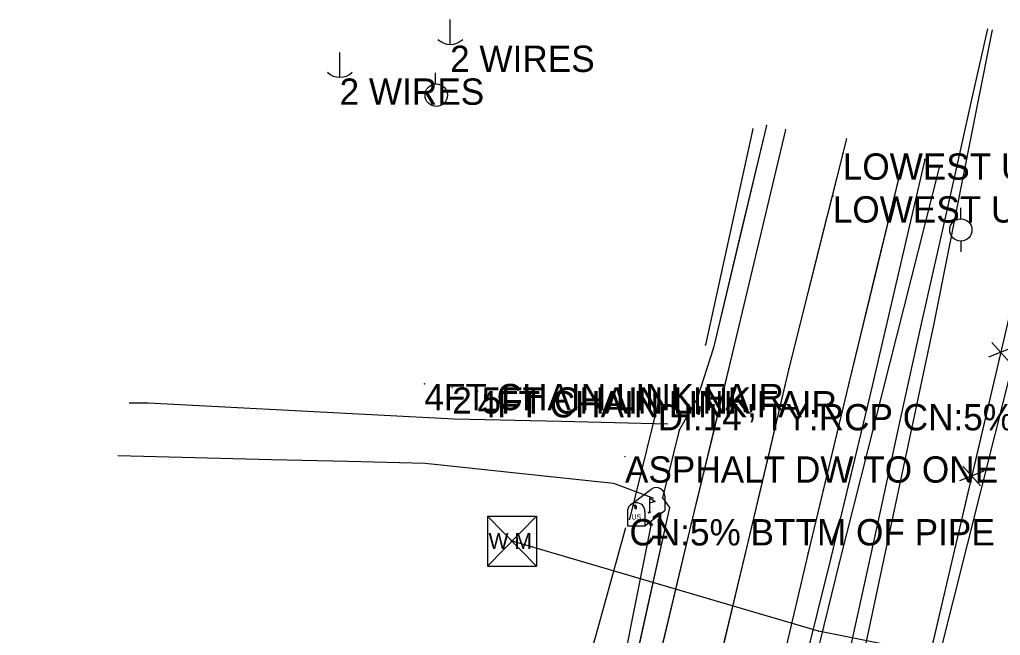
# Model space of a CAD drawing. Extents: x -99999 to 591807, y -99999 to 347168.
# Drawn here: x 591133.6 to 591320.1, y 322932 to 323049 of the extents above; entities that cross this region are included whole.
import ezdxf

# ---------------------------------------------------------------- set-up
doc = ezdxf.new("R2010")
doc.units = 0
for name, color, linetype in [('S_BREAKLINE', 7, 'Continuous'), ('S_DITCHLINE', 7, 'Continuous'), ('S_DRG_PT_SYM', 7, 'Continuous'), ('S_DRIVEWAY', 7, 'Continuous'), ('S_EDGE_PAVEMENT', 7, 'Continuous'), ('S_ELECTRIC_UTILITIES_ANNOT', 7, 'Continuous'), ('S_FENCE', 7, 'Continuous'), ('S_FENCE_ANNOT', 7, 'Continuous'), ('S_GATE_ANNOT', 7, 'Continuous'), ('S_GRD_PT_SYM', 7, 'Continuous'), ('S_MAILBOX', 7, 'Continuous'), ('S_MAILBOX_ANNOT', 7, 'Continuous'), ('S_MSC_PT_SYM', 7, 'Continuous'), ('S_PAVEMENT_CROWN', 7, 'Continuous'), ('S_RDW_PT_SYM', 7, 'Continuous'), ('S_SHOULDER', 7, 'Continuous'), ('S_SIDE_DRAIN', 7, 'Continuous'), ('S_SIDE_DRAIN_ANNOT', 7, 'Continuous'), ('S_SURVEY_TEXT_ANNOT', 7, 'Continuous'), ('S_TELEPHONE_UTILITIES', 7, 'Continuous'), ('S_UTILITY_POLE', 7, 'Continuous'), ('S_UTILITY_POLE_ANNOT', 7, 'Continuous'), ('S_UTL_PT_SYM', 7, 'Continuous'), ('S_WATER_UTILITIES', 7, 'Continuous')]:
    doc.layers.add(name, color=color, linetype=linetype)

msp = doc.modelspace()

# ---------------------------------------------------------------- linework, layer by layer
at = {"layer": 'S_BREAKLINE'}
for points in [[(591273.07, 323028.25), (591264.07, 322987.19)], [(591308.54, 323021.11), (591289.45, 322945.73), (591279.27, 322904.08), (591268.09, 322857.48), (591257.54, 322814.95), (591246.21, 322768.37), (591235.71, 322726.21), (591225.87, 322684.24), (591215.52, 322641.22), (591203.74, 322595.1), (591194.01, 322554.23), (591183.42, 322508.74), (591180.76, 322493.52)], [(591253.69, 322952.84), (591245.56, 322912.25), (591235.11, 322867.42), (591224.1, 322820.63), (591213.51, 322776.72), (591202.58, 322734.7), (591191.88, 322692.03), (591181.6, 322648.84), (591170.45, 322603.81), (591165.94, 322588.67)]]:
    msp.add_lwpolyline(points, dxfattribs=at)
at = {"layer": 'S_DITCHLINE'}
for points in [[(591317.69, 323047.25), (591314.54, 323033.23), (591311.38, 323019.22), (591308.22, 323005.2), (591305.06, 322991.18), (591301.09, 322973.05), (591297.12, 322954.91), (591293.15, 322936.77), (591289.17, 322918.63), (591284.56, 322900.64), (591279.95, 322882.65), (591275.34, 322864.66), (591270.72, 322846.67), (591266.43, 322828.13), (591262.14, 322809.59), (591257.85, 322791.05), (591253.56, 322772.51)], [(591318.59, 323047.07), (591315.79, 323033.03), (591312.99, 323018.99), (591310.19, 323004.94), (591307.39, 322990.9), (591303.54, 322972.76), (591299.68, 322954.61), (591295.83, 322936.47), (591291.97, 322918.33), (591287.35, 322900.35), (591282.73, 322882.37), (591278.11, 322864.39), (591273.49, 322846.41), (591269.17, 322827.83), (591264.85, 322809.25), (591260.54, 322790.68), (591256.22, 322772.1)], [(591248.84, 322952.39), (591243.49, 322933.18), (591238.14, 322913.97), (591234.09, 322896.67), (591230.03, 322879.36), (591225.97, 322862.06), (591221.92, 322844.76), (591217.55, 322826.95), (591213.18, 322809.14), (591208.81, 322791.33), (591204.44, 322773.52)]]:
    msp.add_lwpolyline(points, dxfattribs=at)
at = {"layer": 'S_DRG_PT_SYM'}
for points in [[(591254.97, 322975.93), (591254.97, 322975.98), (591254.97, 322975.93), (591254.92, 322975.93), (591254.97, 322975.93), (591254.97, 322975.88), (591254.97, 322975.93), (591255.02, 322975.93)], [(591249.59, 322954.06), (591249.59, 322954.11), (591249.59, 322954.06), (591249.54, 322954.06), (591249.59, 322954.06), (591249.59, 322954.01), (591249.59, 322954.06), (591249.64, 322954.06)]]:
    msp.add_lwpolyline(points, dxfattribs=at)
at = {"layer": 'S_DRIVEWAY'}
for points in [[(591256.92, 322972.11), (591236.6, 322972.59), (591216.29, 322973.07), (591201.74, 322973.83), (591187.19, 322974.59), (591172.64, 322975.35), (591158.09, 322976.11), (591154.45, 322976.08)], [(591152.32, 322966.16), (591166.93, 322965.79), (591181.53, 322965.42), (591196.13, 322965.06), (591210.73, 322964.69), (591228.65, 322962.79), (591246.57, 322960.88), (591254.16, 322958.02)]]:
    msp.add_lwpolyline(points, dxfattribs=at)
at = {"layer": 'S_EDGE_PAVEMENT'}
for points in [[(591279.24, 323028.07), (591269.15, 322985.48), (591261.35, 322953.22), (591251.25, 322911.03), (591229.39, 322819.8), (591218.57, 322775.56), (591208.4, 322733.1), (591197.86, 322690.77), (591187.25, 322647.37), (591176.3, 322602.79), (591166.02, 322560.9), (591155.01, 322516.17), (591143.09, 322467.79)], [(591279.24, 323028.07), (591274.2, 323006.78), (591269.15, 322985.48), (591265.25, 322969.35), (591261.35, 322953.22), (591256.3, 322932.13), (591251.25, 322911.03), (591245.79, 322888.22), (591240.32, 322865.42), (591234.86, 322842.61), (591229.39, 322819.8), (591223.98, 322797.68), (591218.57, 322775.56)], [(591301.88, 323023.42), (591291.33, 322979.92), (591283.58, 322947.67), (591273.69, 322905.57), (591262.41, 322858.94), (591252.13, 322815.93), (591240.95, 322769.89), (591230.49, 322727.41), (591220.12, 322685.06), (591209.82, 322642.7), (591198.45, 322596.82), (591188.29, 322555.41), (591177.24, 322510.33), (591165.63, 322463.26)], [(591301.88, 323023.42), (591296.6, 323001.67), (591291.33, 322979.92), (591287.45, 322963.8), (591283.58, 322947.67), (591278.63, 322926.62), (591273.69, 322905.57), (591268.05, 322882.25), (591262.41, 322858.94), (591257.27, 322837.43), (591252.13, 322815.93), (591246.54, 322792.91), (591240.95, 322769.89)]]:
    msp.add_lwpolyline(points, dxfattribs=at)
at = {"layer": 'S_FENCE'}
for p, q in [((591333.85, 323044.48), (591319.88, 322984.49)), ((591322.5, 322986.7), (591317.86, 322984.84)), ((591318.51, 322987.63), (591321.85, 322983.91)), ((591319.88, 322984.49), (591303.91, 322916.29)), ((591316.99, 322963.17), (591312.35, 322961.31)), ((591313.01, 322964.11), (591316.34, 322960.38))]:
    msp.add_line(p, q, dxfattribs=at)
for points in [[(591319.88, 322984.49), (591315.15, 322964.27)], [(591314.2, 322960.22), (591304.72, 322919.76)]]:
    msp.add_lwpolyline(points, dxfattribs=at)
at = {"layer": 'S_GRD_PT_SYM'}
for points in [[(591273.07, 323028.25), (591273.12, 323028.24), (591273.07, 323028.25), (591273.09, 323028.3), (591273.07, 323028.25), (591273.03, 323028.26), (591273.07, 323028.25), (591273.06, 323028.2)], [(591290.16, 323023.56), (591290.16, 323023.61), (591290.16, 323023.56), (591290.11, 323023.56), (591290.16, 323023.56), (591290.16, 323023.51), (591290.16, 323023.56), (591290.21, 323023.56)], [(591308.54, 323021.11), (591308.59, 323021.1), (591308.54, 323021.11), (591308.55, 323021.16), (591308.54, 323021.11), (591308.49, 323021.12), (591308.54, 323021.11), (591308.53, 323021.06)], [(591288.26, 323015.42), (591288.26, 323015.47), (591288.26, 323015.42), (591288.21, 323015.42), (591288.26, 323015.42), (591288.26, 323015.37), (591288.26, 323015.42), (591288.31, 323015.42)], [(591264.07, 322987.19), (591264.11, 322987.18), (591264.07, 322987.19), (591264.08, 322987.24), (591264.07, 322987.19), (591264.02, 322987.21), (591264.07, 322987.19), (591264.05, 322987.15)], [(591253.69, 322952.84), (591253.74, 322952.83), (591253.69, 322952.84), (591253.7, 322952.89), (591253.69, 322952.84), (591253.64, 322952.85), (591253.69, 322952.84), (591253.68, 322952.79)], [(591289.45, 322945.73), (591289.5, 322945.71), (591289.45, 322945.73), (591289.46, 322945.78), (591289.45, 322945.73), (591289.4, 322945.74), (591289.45, 322945.73), (591289.44, 322945.68)]]:
    msp.add_lwpolyline(points, close=True, dxfattribs=at)
at = {"layer": 'S_MAILBOX'}
for p, q in [((591249.77, 322956.79), (591253.9, 322959.9)), ((591253.39, 322958.08), (591253.39, 322955.36)), ((591256.34, 322958.42), (591256.34, 322955.71)), ((591249.22, 322955.51), (591249.22, 322952.8)), ((591252.54, 322952.8), (591256.34, 322955.71)), ((591252.54, 322955.51), (591252.54, 322952.8)), ((591249.22, 322952.8), (591252.54, 322952.8))]:
    msp.add_line(p, q, dxfattribs=at)
for points in [[(591253.39, 322958.08), (591254.49, 322957.41), (591253.39, 322957.07)], [(591250.4, 322956.63), (591250.62, 322956.49), (591250.62, 322956.1), (591250.93, 322956.1), (591250.93, 322956.46), (591250.73, 322956.71), (591250.4, 322956.66)]]:
    msp.add_lwpolyline(points, dxfattribs=at)
for centre, end in [((591254.67, 322958.42), 117.5718), ((591250.88, 322955.51), 180)]:
    msp.add_arc(centre, 1.66, 0, end, dxfattribs=at)
msp.add_ellipse((591253.39, 322955.36), major_axis=(0.145, 0.132), ratio=0.564646, dxfattribs=at)
at = {"layer": 'S_MSC_PT_SYM'}
for points in [[(591319.88, 322984.49), (591319.88, 322984.54), (591319.88, 322984.49), (591319.83, 322984.49), (591319.88, 322984.49), (591319.88, 322984.44), (591319.88, 322984.49), (591319.93, 322984.49)], [(591210.6, 322979.76), (591210.6, 322979.81), (591210.6, 322979.76), (591210.55, 322979.76), (591210.6, 322979.76), (591210.6, 322979.71), (591210.6, 322979.76), (591210.65, 322979.76)], [(591215.91, 322979.1), (591215.91, 322979.15), (591215.91, 322979.1), (591215.86, 322979.1), (591215.91, 322979.1), (591215.91, 322979.05), (591215.91, 322979.1), (591215.96, 322979.1)], [(591220.7, 322978.39), (591220.7, 322978.44), (591220.7, 322978.39), (591220.65, 322978.39), (591220.7, 322978.39), (591220.7, 322978.34), (591220.7, 322978.39), (591220.75, 322978.39)], [(591248.74, 322965.99), (591248.74, 322966.04), (591248.74, 322965.99), (591248.69, 322965.99), (591248.74, 322965.99), (591248.74, 322965.94), (591248.74, 322965.99), (591248.79, 322965.99)]]:
    msp.add_lwpolyline(points, dxfattribs=at)
at = {"layer": 'S_PAVEMENT_CROWN'}
for points in [[(591290.84, 323026.31), (591279.93, 322982.67), (591272.22, 322950.22), (591262.4, 322908.95), (591240.66, 322818.18), (591229.51, 322772.59), (591219.29, 322730.48), (591208.77, 322687.86), (591198.24, 322644.81), (591187.09, 322599.67), (591176.8, 322557.71), (591166.02, 322513.49), (591154.15, 322465.35)], [(591290.84, 323026.31), (591285.38, 323004.49), (591279.93, 322982.67), (591276.08, 322966.44), (591272.22, 322950.22), (591267.31, 322929.58), (591262.4, 322908.95), (591256.97, 322886.26), (591251.53, 322863.56), (591246.1, 322840.87), (591240.66, 322818.18), (591235.08, 322795.38), (591229.51, 322772.59)]]:
    msp.add_lwpolyline(points, dxfattribs=at)
at = {"layer": 'S_RDW_PT_SYM'}
for points in [[(591275.65, 323028.89), (591275.7, 323028.88), (591275.65, 323028.89), (591275.66, 323028.94), (591275.65, 323028.89), (591275.6, 323028.9), (591275.65, 323028.89), (591275.63, 323028.84)], [(591279.24, 323028.07), (591279.29, 323028.06), (591279.24, 323028.07), (591279.26, 323028.12), (591279.24, 323028.07), (591279.2, 323028.08), (591279.24, 323028.07), (591279.23, 323028.02)], [(591290.84, 323026.31), (591290.89, 323026.3), (591290.84, 323026.31), (591290.85, 323026.36), (591290.84, 323026.31), (591290.79, 323026.32), (591290.84, 323026.31), (591290.83, 323026.26)], [(591301.88, 323023.42), (591301.93, 323023.41), (591301.88, 323023.42), (591301.89, 323023.47), (591301.88, 323023.42), (591301.83, 323023.43), (591301.88, 323023.42), (591301.87, 323023.37)], [(591305.75, 323022.4), (591305.8, 323022.39), (591305.75, 323022.4), (591305.76, 323022.45), (591305.75, 323022.4), (591305.7, 323022.42), (591305.75, 323022.4), (591305.74, 323022.36)], [(591265.56, 322986.61), (591265.61, 322986.6), (591265.56, 322986.61), (591265.58, 322986.66), (591265.56, 322986.61), (591265.51, 322986.63), (591265.56, 322986.61), (591265.55, 322986.57)], [(591269.15, 322985.48), (591269.2, 322985.47), (591269.15, 322985.48), (591269.16, 322985.53), (591269.15, 322985.48), (591269.1, 322985.49), (591269.15, 322985.48), (591269.14, 322985.43)], [(591279.93, 322982.67), (591279.98, 322982.66), (591279.93, 322982.67), (591279.94, 322982.72), (591279.93, 322982.67), (591279.88, 322982.68), (591279.93, 322982.67), (591279.92, 322982.62)], [(591291.33, 322979.92), (591291.38, 322979.91), (591291.33, 322979.92), (591291.34, 322979.97), (591291.33, 322979.92), (591291.28, 322979.93), (591291.33, 322979.92), (591291.32, 322979.87)], [(591295.6, 322978.83), (591295.65, 322978.82), (591295.6, 322978.83), (591295.61, 322978.88), (591295.6, 322978.83), (591295.55, 322978.84), (591295.6, 322978.83), (591295.59, 322978.78)], [(591262.48, 322976.99), (591262.52, 322976.97), (591262.48, 322976.99), (591262.51, 322977.04), (591262.48, 322976.99), (591262.44, 322977.02), (591262.48, 322976.99), (591262.46, 322976.95)], [(591259.02, 322970.95), (591259.06, 322970.93), (591259.02, 322970.95), (591259.03, 322970.99), (591259.02, 322970.95), (591258.97, 322970.96), (591259.02, 322970.95), (591259, 322970.9)], [(591255.89, 322958.13), (591255.93, 322958.16), (591255.89, 322958.13), (591255.86, 322958.17), (591255.89, 322958.13), (591255.85, 322958.1), (591255.89, 322958.13), (591255.92, 322958.09)], [(591257.18, 322956.29), (591257.23, 322956.28), (591257.18, 322956.29), (591257.2, 322956.34), (591257.18, 322956.29), (591257.14, 322956.3), (591257.18, 322956.29), (591257.17, 322956.24)], [(591261.35, 322953.22), (591261.4, 322953.21), (591261.35, 322953.22), (591261.36, 322953.27), (591261.35, 322953.22), (591261.3, 322953.23), (591261.35, 322953.22), (591261.34, 322953.17)], [(591272.22, 322950.22), (591272.27, 322950.21), (591272.22, 322950.22), (591272.24, 322950.27), (591272.22, 322950.22), (591272.18, 322950.23), (591272.22, 322950.22), (591272.21, 322950.17)], [(591283.58, 322947.67), (591283.63, 322947.66), (591283.58, 322947.67), (591283.59, 322947.72), (591283.58, 322947.67), (591283.53, 322947.69), (591283.58, 322947.67), (591283.57, 322947.62)], [(591287.86, 322946.68), (591287.91, 322946.67), (591287.86, 322946.68), (591287.88, 322946.73), (591287.86, 322946.68), (591287.81, 322946.69), (591287.86, 322946.68), (591287.85, 322946.63)]]:
    msp.add_lwpolyline(points, close=True, dxfattribs=at)
at = {"layer": 'S_SHOULDER'}
for points in [[(591275.65, 323028.89), (591265.56, 322986.61), (591262.48, 322976.99), (591259.02, 322970.95), (591255.89, 322958.13), (591257.18, 322956.29), (591247.38, 322911.88), (591225.31, 322820.42), (591214.98, 322776.38), (591204.5, 322734.29), (591193.77, 322691.66), (591183.21, 322648.45), (591172.24, 322603.59), (591162.4, 322561.93), (591150.97, 322517.16), (591137.44, 322469.34), (591133.63, 322445.25)], [(591275.65, 323028.89), (591270.6, 323007.75), (591265.56, 322986.61), (591262.48, 322976.99), (591259.02, 322970.95), (591255.89, 322958.13), (591257.18, 322956.29), (591252.28, 322934.09), (591247.38, 322911.88), (591241.86, 322889.02), (591236.34, 322866.15), (591230.82, 322843.29), (591225.31, 322820.42), (591220.14, 322798.4), (591214.98, 322776.38)], [(591305.75, 323022.4), (591295.6, 322978.83), (591287.86, 322946.68), (591277.35, 322904.42), (591266.57, 322857.92), (591255.98, 322815.08), (591244.97, 322768.59), (591234.19, 322726.57), (591224.19, 322684.75), (591213.65, 322641.71), (591202.11, 322595.52), (591192.54, 322554.65), (591181.41, 322509.29), (591177.64, 322493.16)], [(591305.75, 323022.4), (591300.68, 323000.62), (591295.6, 322978.83), (591291.73, 322962.75), (591287.86, 322946.68), (591282.61, 322925.55), (591277.35, 322904.42), (591271.96, 322881.17), (591266.57, 322857.92), (591261.28, 322836.5), (591255.98, 322815.08), (591250.47, 322791.84), (591244.97, 322768.59)]]:
    msp.add_lwpolyline(points, dxfattribs=at)
at = {"layer": 'S_SIDE_DRAIN'}
msp.add_line((591254.97, 322975.93), (591249.59, 322954.06), dxfattribs=at)
at = {"layer": 'S_TELEPHONE_UTILITIES'}
for p, q in [((591312.59, 323011.1), (591312.59, 323013.23)), ((591312.59, 323006.88), (591312.59, 323004.83))]:
    msp.add_line(p, q, dxfattribs=at)
msp.add_circle((591312.61, 323009.02), 2.11, dxfattribs=at)
at = {"layer": 'S_UTILITY_POLE'}
for p, q in [((591215.47, 323048.98), (591215.47, 323044.25)), ((591194.46, 323042.74), (591194.46, 323038.01)), ((591212.73, 323036.76), (591212.73, 323038.87))]:
    msp.add_line(p, q, dxfattribs=at)
msp.add_circle((591212.86, 323034.62), 2.13, dxfattribs=at)
for centre in [(591215.53, 323047.68), (591194.53, 323041.44)]:
    msp.add_arc(centre, 3.41, 226.3972, 313.6028, dxfattribs=at)
at = {"layer": 'S_UTL_PT_SYM'}
for points in [[(591290.16, 323023.56), (591290.16, 323023.61), (591290.16, 323023.56), (591290.11, 323023.56), (591290.16, 323023.56), (591290.16, 323023.51), (591290.16, 323023.56), (591290.21, 323023.56)], [(591288.26, 323015.42), (591288.26, 323015.47), (591288.26, 323015.42), (591288.21, 323015.42), (591288.26, 323015.42), (591288.26, 323015.37), (591288.26, 323015.42), (591288.31, 323015.42)], [(591227.08, 322949.92), (591227.08, 322949.97), (591227.08, 322949.92), (591227.03, 322949.92), (591227.08, 322949.92), (591227.08, 322949.87), (591227.08, 322949.92), (591227.13, 322949.92)], [(591285.54, 322932.79), (591285.54, 322932.84), (591285.54, 322932.79), (591285.49, 322932.79), (591285.54, 322932.79), (591285.54, 322932.74), (591285.54, 322932.79), (591285.59, 322932.79)]]:
    msp.add_lwpolyline(points, dxfattribs=at)
at = {"layer": 'S_WATER_UTILITIES'}
for p, q in [((591337.62, 323044.16), (591308.51, 322928.1)), ((591222.6, 322954.64), (591231.94, 322954.64)), ((591222.6, 322954.64), (591222.6, 322945.15)), ((591222.6, 322954.64), (591231.94, 322945.15)), ((591231.94, 322954.64), (591222.6, 322945.15)), ((591231.94, 322954.64), (591231.94, 322945.15)), ((591285.54, 322932.79), (591227.08, 322949.92)), ((591222.6, 322945.15), (591231.94, 322945.15)), ((591308.34, 322928.2), (591285.54, 322932.79))]:
    msp.add_line(p, q, dxfattribs=at)

# ---------------------------------------------------------------- texts
at = {"layer": 'S_ELECTRIC_UTILITIES_ANNOT'}
for p in [(591290.16, 323018.56), (591288.26, 323010.42)]:
    msp.add_text('LOWEST UTILITY LINE', height=5, dxfattribs=at).set_placement(p)
at = {"layer": 'S_FENCE_ANNOT'}
for p in [(591210.6, 322974.76), (591220.7, 322973.39)]:
    msp.add_text('4FT CHAIN LINK,FAIR', height=5, dxfattribs=at).set_placement(p)
at = {"layer": 'S_GATE_ANNOT'}
msp.add_text('2 5FT CHAIN LINK', height=5, dxfattribs=at).set_placement((591215.91, 322974.1))
at = {"layer": 'S_MAILBOX'}
msp.add_text('US', height=0.96, rotation=360, dxfattribs=at).set_placement((591249.98, 322953.99))
at = {"layer": 'S_MAILBOX_ANNOT'}
msp.add_text('1', height=5, dxfattribs=at).set_placement((591253.39, 322950.36))
at = {"layer": 'S_SIDE_DRAIN_ANNOT'}
for s, p in [('DI:14" TY:RCP CN:5% BTTM OF PIP', (591254.97, 322970.93)), ('CN:5% BTTM OF PIPE', (591249.59, 322949.06))]:
    msp.add_text(s, height=5, dxfattribs=at).set_placement(p)
at = {"layer": 'S_SURVEY_TEXT_ANNOT'}
msp.add_text('ASPHALT DW TO ONE STORY WOOD HO', height=5, dxfattribs=at).set_placement((591248.74, 322960.99))
at = {"layer": 'S_UTILITY_POLE_ANNOT'}
for p in [(591215.49, 323039.04), (591194.48, 323032.8)]:
    msp.add_text('2 WIRES', height=5, dxfattribs=at).set_placement(p)
at = {"layer": 'S_WATER_UTILITIES'}
msp.add_text('W M', height=3, rotation=360, dxfattribs=at).set_placement((591222.81, 322948.41))

doc.saveas('drawing.dxf')
